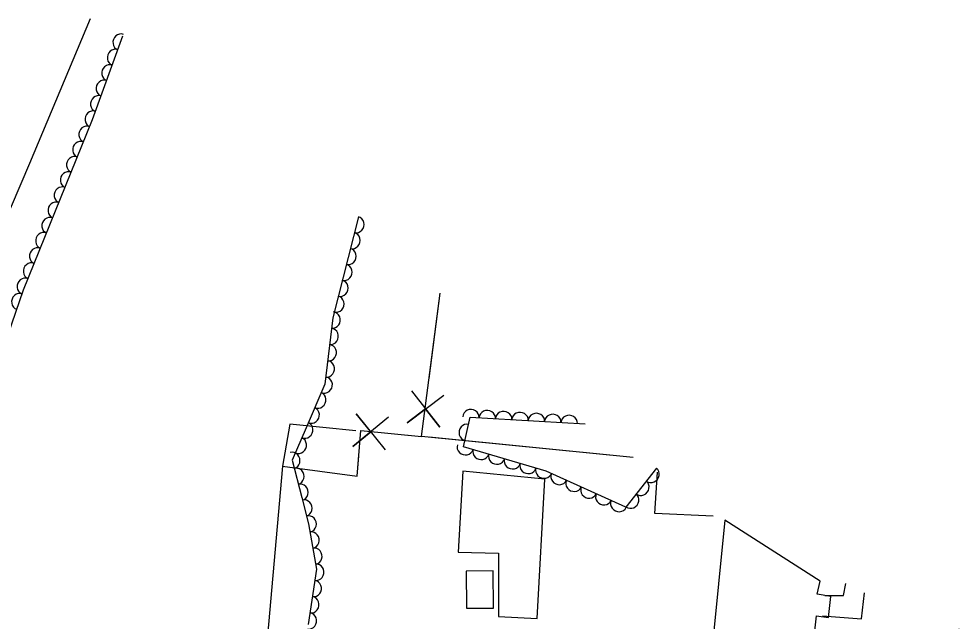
# Model space of a CAD drawing. Extents: x 1722896 to 1754269, y 648279 to 666297.
# Drawn here: x 1747342 to 1747571.4, y 652840.1 to 652987.1 of the extents above; entities that cross this region are included whole.
import ezdxf

# ---------------------------------------------------------------- set-up
doc = ezdxf.new("R2010")
doc.units = 0
for name, color, linetype in [('DESIGN - CENTERLINE - Proposed Text', 7, 'Continuous'), ('SURVEY - CENTERLINE - Preliminary Text', 7, 'Continuous'), ('SURVEY - VEGETATION - Features with Text', 7, 'Continuous')]:
    doc.layers.add(name, color=color, linetype=linetype)

msp = doc.modelspace()

# ---------------------------------------------------------------- linework, layer by layer
at = {"layer": 'DESIGN - CENTERLINE - Proposed Text'}
for points in [[(1747491.81, 652880.03), (1747440.21, 652885.13), (1747444.75, 652920.13)], [(1747442.04, 652899.25), (1747444.75, 652920.13)], [(1747437.72, 652896.28), (1747444.64, 652887.42), (1747441.19, 652891.9), (1747436.7, 652888.45), (1747445.65, 652895.25)], [(1747432.12, 652889.88), (1747423.45, 652882.72), (1747427.84, 652886.29), (1747424.27, 652890.68), (1747431.31, 652881.92)], [(1747424.21, 652886.52), (1747408.1, 652888.17), (1747406.28, 652877.91), (1747424.49, 652875.43), (1747425.41, 652886.64), (1747440.21, 652885.13)], [(1747424.21, 652886.52), (1747408.1, 652888.17), (1747406.28, 652877.91), (1747424.49, 652875.43), (1747424.9, 652880.42)], [(1747435.21, 652885.64), (1747440.21, 652885.13)], [(1747491.81, 652880.03), (1747442.06, 652884.95)], [(1747406.28, 652877.91), (1747402.65, 652836.51), (1747454.48, 652832.88), (1747533.9, 652826.7), (1747569.28, 652823.45), (1747571.36, 652838.17)], [(1747406.28, 652877.91), (1747402.65, 652836.51), (1747411.07, 652835.92)], [(1747468.41, 652840.68), (1747470.31, 652874.69), (1747450.26, 652876.69), (1747449.12, 652856.88), (1747458.97, 652856.7), (1747458.95, 652841.24), (1747468.41, 652840.68)], [(1747514.16, 652864.69), (1747511.08, 652833.61), (1747535.39, 652831.06), (1747536.56, 652841.34), (1747539.46, 652841), (1747540.08, 652846.11), (1747536.69, 652846.65), (1747537.45, 652849.84), (1747514.16, 652864.69)], [(1747538.62, 652846.36), (1747543.17, 652846.33), (1747543.69, 652849.28)], [(1747537.99, 652841.35), (1747547.55, 652840.65), (1747548.25, 652847.01)]]:
    msp.add_lwpolyline(points, dxfattribs=at)
msp.add_lwpolyline([(1747457.72, 652843.24), (1747457.7, 652852.32), (1747451.13, 652852.3), (1747451.15, 652843.22)], close=True, dxfattribs=at)
at = {"layer": 'SURVEY - CENTERLINE - Preliminary Text'}
for points in [[(1747359.37, 652987.07), (1747344.56, 652951.74), (1747330.56, 652919.15), (1747314.48, 652879.08), (1747300.31, 652845.97), (1747288.04, 652816.46), (1747268.01, 652768.96)], [(1747511.33, 652865.7), (1747497.11, 652866.31), (1747497.77, 652876.4)]]:
    msp.add_lwpolyline(points, dxfattribs=at)
at = {"layer": 'SURVEY - VEGETATION - Features with Text'}
for points in [[(1747329.79, 652882.32), (1747343.09, 652920.95), (1747359.95, 652962.47), (1747367.34, 652982.88)], [(1747424.81, 652938.77), (1747418.56, 652914.1), (1747416.65, 652897.92), (1747412.07, 652887.27), (1747408.66, 652879.33), (1747410.98, 652870.22), (1747412.65, 652863.79), (1747414.61, 652852.74), (1747412.58, 652839.24)], [(1747497.51, 652877.41), (1747490.02, 652867.9), (1747470.63, 652876.65), (1747450.44, 652882.65), (1747452.08, 652889.86), (1747480.11, 652888.2)]]:
    msp.add_lwpolyline(points, dxfattribs=at)
for centre, major_axis in [((1747366.81, 652981.4), (0.68, 1.88)), ((1747365.44, 652977.64), (0.68, 1.88)), ((1747364.08, 652973.88), (0.68, 1.88)), ((1747362.72, 652970.12), (0.68, 1.88)), ((1747361.36, 652966.36), (0.68, 1.88)), ((1747360, 652962.6), (0.68, 1.88)), ((1747358.5, 652958.89), (0.75, 1.85)), ((1747356.99, 652955.18), (0.75, 1.85)), ((1747355.49, 652951.48), (0.75, 1.85)), ((1747353.98, 652947.77), (0.75, 1.85)), ((1747352.48, 652944.06), (0.75, 1.85)), ((1747350.97, 652940.36), (0.75, 1.85)), ((1747349.46, 652936.65), (0.75, 1.85)), ((1747424.32, 652936.83), (-0.49, -1.94)), ((1747347.96, 652932.95), (0.75, 1.85)), ((1747423.34, 652932.95), (-0.49, -1.94)), ((1747346.45, 652929.24), (0.75, 1.85)), ((1747422.36, 652929.07), (-0.49, -1.94)), ((1747344.95, 652925.53), (0.75, 1.85)), ((1747421.37, 652925.19), (-0.49, -1.94)), ((1747343.44, 652921.83), (0.75, 1.85)), ((1747420.39, 652921.32), (-0.49, -1.94)), ((1747342.09, 652918.06), (0.65, 1.89)), ((1747419.41, 652917.44), (-0.49, -1.94)), ((1747418.5, 652913.55), (-0.23, -1.99)), ((1747418.03, 652909.58), (-0.23, -1.99)), ((1747417.56, 652905.6), (-0.23, -1.99)), ((1747417.09, 652901.63), (-0.23, -1.99)), ((1747416.55, 652897.68), (-0.79, -1.84)), ((1747414.97, 652894), (-0.79, -1.84)), ((1747413.39, 652890.33), (-0.79, -1.84)), ((1747452.25, 652889.85), (2, -0.12)), ((1747456.25, 652889.62), (2, -0.12)), ((1747460.24, 652889.38), (2, -0.12)), ((1747464.23, 652889.14), (2, -0.12)), ((1747468.23, 652888.91), (2, -0.12)), ((1747472.22, 652888.67), (2, -0.12)), ((1747476.21, 652888.43), (2, -0.12)), ((1747411.8, 652886.66), (-0.79, -1.84)), ((1747451.23, 652886.13), (0.44, 1.95)), ((1747410.23, 652882.98), (-0.79, -1.84)), ((1747450.86, 652882.53), (-1.92, 0.57)), ((1747408.66, 652879.3), (0.49, -1.94)), ((1747454.69, 652881.39), (-1.92, 0.57)), ((1747458.52, 652880.25), (-1.92, 0.57)), ((1747462.36, 652879.11), (-1.92, 0.57)), ((1747466.19, 652877.97), (-1.92, 0.57)), ((1747409.65, 652875.43), (0.49, -1.94)), ((1747470.03, 652876.83), (-1.92, 0.57)), ((1747473.7, 652875.27), (-1.82, 0.82)), ((1747496.27, 652875.84), (-1.24, -1.57)), ((1747410.64, 652871.55), (0.49, -1.94)), ((1747477.35, 652873.62), (-1.82, 0.82)), ((1747493.79, 652872.69), (-1.24, -1.57)), ((1747480.99, 652871.98), (-1.82, 0.82)), ((1747484.64, 652870.33), (-1.82, 0.82)), ((1747411.64, 652867.68), (0.5, -1.94)), ((1747488.29, 652868.68), (-1.82, 0.82)), ((1747491.32, 652869.55), (-1.24, -1.57)), ((1747412.65, 652863.81), (0.5, -1.94)), ((1747413.35, 652859.87), (0.35, -1.97)), ((1747414.05, 652855.93), (0.35, -1.97)), ((1747414.5, 652851.99), (-0.3, -1.98)), ((1747413.9, 652848.04), (-0.3, -1.98)), ((1747413.31, 652844.08), (-0.3, -1.98)), ((1747412.71, 652840.12), (-0.3, -1.98))]:
    msp.add_ellipse(centre, major_axis=major_axis, ratio=0.940188, start_param=0, end_param=3.141593, dxfattribs=at)

doc.saveas('drawing.dxf')
